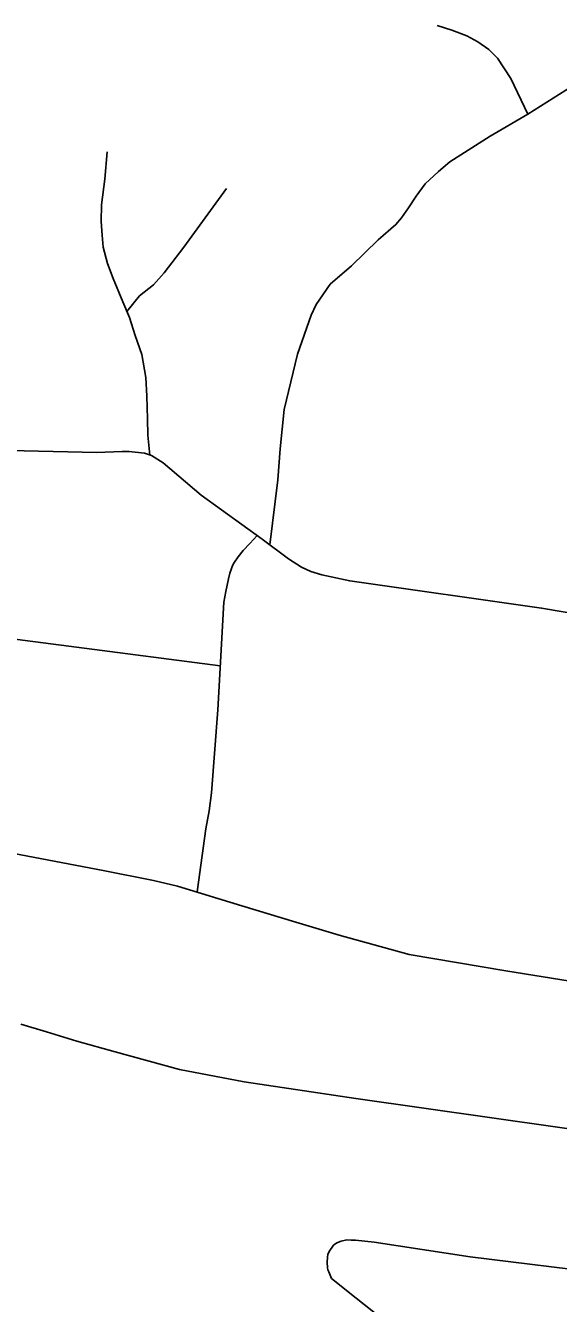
# Model space of a CAD drawing. Extents: x 1788175 to 1969470, y 584502 to 738744.
# Drawn here: x 1805307 to 1807019, y 705563 to 709666 of the extents above; entities that cross this region are included whole.
import ezdxf

# ---------------------------------------------------------------- set-up
doc = ezdxf.new("R2010")
doc.units = 0
doc.layers.add('SURVEY - TRANSPORTATION - Roads', color=7, linetype='Continuous')

msp = doc.modelspace()

# ---------------------------------------------------------------- linework, layer by layer
at = {"layer": 'SURVEY - TRANSPORTATION - Roads'}
for points in [[(1806630.1, 709665.9), (1806677, 709651.2), (1806724.7, 709632.5), (1806760.3, 709613.9), (1806795.9, 709589.4), (1806823.5, 709560.9), (1806866.4, 709496.1), (1806920.5, 709381.1)], [(1807124.5, 709510.3), (1806920.5, 709381.1)], [(1806920.5, 709381.1), (1806799.5, 709310.8), (1806670.2, 709228.6), (1806633.7, 709197.1), (1806591.1, 709157.6), (1806562.5, 709118), (1806537.9, 709080.3), (1806515.4, 709048.6), (1806497.1, 709026.8), (1806440.3, 708977.6), (1806355, 708894.7), (1806286.1, 708835.6), (1806241.1, 708770.1), (1806224.6, 708736.3), (1806180.6, 708610.7), (1806137.7, 708433.1), (1806125.7, 708307), (1806118.1, 708207), (1806092.4, 707998.5)], [(1805569.2, 709261), (1805561.8, 709172.9), (1805551.5, 709089.9), (1805549.7, 709036.9), (1805553, 708992.7), (1805556.4, 708954.6), (1805570.7, 708902.5), (1805588.7, 708854), (1805619.5, 708779.4), (1805640.7, 708729), (1805659.8, 708670.6), (1805680.8, 708610.2), (1805693.6, 708535.8), (1805696.6, 708475.7), (1805699.5, 708403.5), (1805700.6, 708351.4), (1805706.3, 708287.1)], [(1805632.6, 708748.3), (1805673.8, 708798.6), (1805718.3, 708834), (1805752.9, 708871.6), (1805816.2, 708954.8), (1805953.2, 709143.1)], [(1805256.1, 708301.9), (1805535.8, 708295.7), (1805617.8, 708298.5), (1805639.8, 708298.2), (1805689.7, 708293.5), (1805711.6, 708285.1), (1805749.2, 708262.5), (1805871.5, 708158.5), (1806067.1, 708017.4), (1806152.1, 707954), (1806193.6, 707927.3), (1806223.4, 707912.9), (1806259.2, 707902.3), (1806348.9, 707883), (1806965.2, 707795.7), (1807483.8, 707707.3)], [(1806051, 708028.9), (1806027.4, 708002.6), (1806006.2, 707980.8), (1805990.6, 707960.7), (1805978.9, 707942.9), (1805972.7, 707934.2), (1805964, 707908.1), (1805959, 707889.4), (1805951, 707849.4), (1805944.3, 707815.1), (1805924.7, 707468.8), (1805904.5, 707202.6), (1805897.6, 707144.6), (1805886.7, 707086.7), (1805858.5, 706884.3)], [(1805932.9, 707610), (1805007.9, 707730.3)], [(1805223.5, 707016.1), (1805556.3, 706953), (1805717.8, 706920.6), (1805795.4, 706903.4), (1806002.3, 706840.2), (1806175.4, 706787.6), (1806314.7, 706745.4), (1806539.6, 706684), (1806850.6, 706631.3), (1807323.5, 706554.9)], [(1805292.6, 706460.1), (1805374.1, 706434.8), (1805471.6, 706405.3), (1805595, 706371.4), (1805802, 706314.3), (1806009.3, 706275.1), (1806368.3, 706221.7), (1807242, 706096.9)], [(1807188.9, 705657.8), (1806736, 705713.3), (1806426.9, 705760), (1806367.4, 705765.9), (1806352.9, 705766.7), (1806339, 705767.3), (1806321.4, 705763.2), (1806306.9, 705757.8), (1806296.8, 705749.9), (1806282.5, 705730.1), (1806278.9, 705720.8), (1806277.6, 705711.6), (1806276.7, 705695.4), (1806277.6, 705678.1), (1806278.5, 705670.9), (1806282, 705664.8), (1806290.3, 705643.7), (1806369.1, 705580.7), (1806524, 705458)]]:
    msp.add_lwpolyline(points, dxfattribs=at)

doc.saveas('drawing.dxf')
